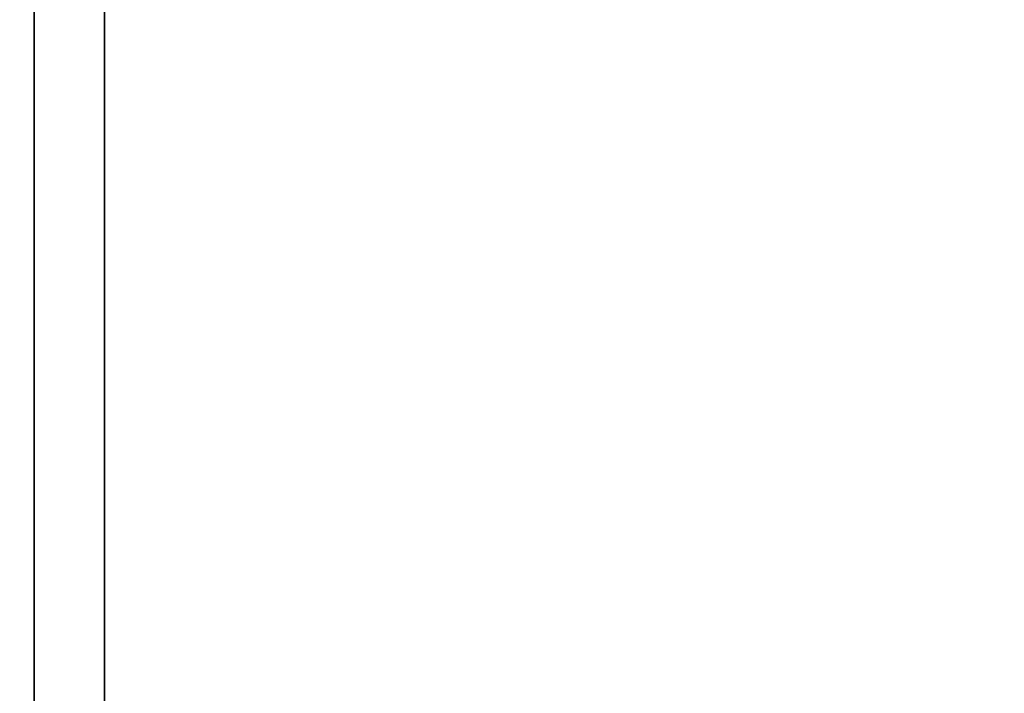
# Model space of a CAD drawing. Header units: metres. Extents: x -109 to 109, y -100 to 58.
# Tile 492 of 642: x -6 to 3, y 25 to 31. Entities that reach past the tile are written whole.
import ezdxf

# ---------------------------------------------------------------- set-up
doc = ezdxf.new("R2010")
doc.units = ezdxf.units.M
doc.layers.add('solid_21_062_100_XXX', color=7, linetype='CONTINUOUS')

msp = doc.modelspace()

# ---------------------------------------------------------------- linework, layer by layer
at = {"layer": 'solid_21_062_100_XXX'}
for points in [[(-6.207843, 24.700001, 216.419464), (-5.611368, 24.700001, 216.723999), (-5.611368, 32.700001, 216.723999), (-6.207843, 32.700001, 216.419464)], [(-5.611368, 24.700001, 193.270859), (-6.207843, 24.700001, 193.575409), (-6.207843, 32.700001, 193.575409), (-5.611368, 32.700001, 193.270859)], [(-5.611368, 24.700001, 216.723999), (-5, 24.700001, 216.997437), (-5, 32.700001, 216.997437), (-5.611368, 32.700001, 216.723999)], [(-5, 24.700001, 192.997437), (-5.611368, 24.700001, 193.270859), (-5.611368, 32.700001, 193.270859), (-5, 32.700001, 192.997437)], [(5, 24.700001, 216.997437), (5, 32.700001, 216.997437), (-5, 32.700001, 216.997437), (-5, 24.700001, 216.997437)], [(5, 32.700001, 192.997437), (5, 24.700001, 192.997437), (-5, 24.700001, 192.997437), (-5, 32.700001, 192.997437)]]:
    msp.add_3dface(points, dxfattribs=at)

doc.saveas('drawing.dxf')
